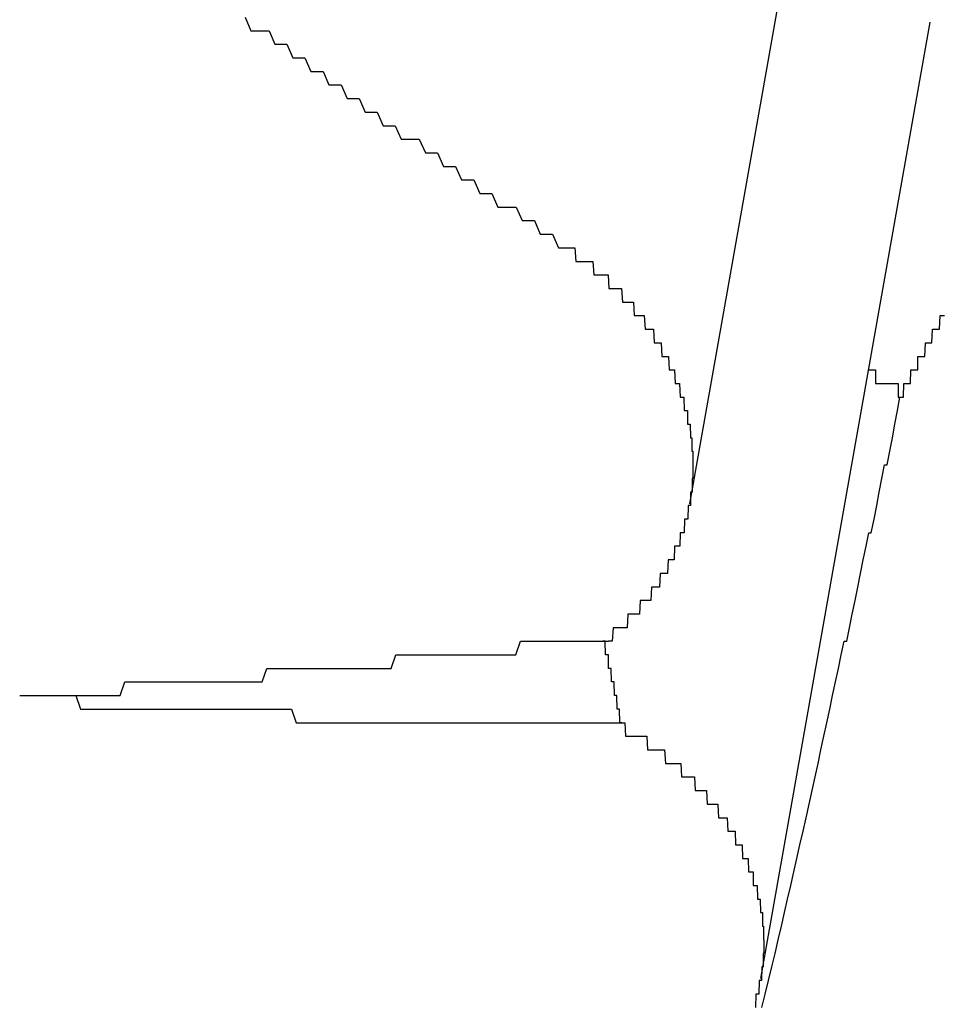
# Model space of a CAD drawing. Extents: x 1107 to 4046, y 937 to 3355.
# Tile 387 of 656: x 2135.533 to 2136.215, y 2701.776 to 2702.501. Entities that reach past the tile are written whole.
import ezdxf

# ---------------------------------------------------------------- set-up
doc = ezdxf.new("R2010")
doc.units = 0
doc.layers.add('KF_VIDA_L___C_REAR', color=7, linetype='CONTINUOUS')

# ---------------------------------------------------------------- blocks, each defined once
blk = doc.blocks.new('KF_VIDA_L___C_REAR')
at = {"layer": 'KF_VIDA_L___C_REAR'}
for p, q in [((-50.951773, 1012.931363), (-50.872635, 1013.378416)), ((-50.899287, 1012.581551), (-50.774545, 1013.286221))]:
    blk.add_line(p, q, dxfattribs=at)
for points in [[(-51.2796, 1013.29, 0), (-51.2752, 1013.28, 0), (-51.2708, 1013.28, 0), (-51.2664, 1013.28, 0), (-51.2619, 1013.28, 0), (-51.2575, 1013.27, 0), (-51.2531, 1013.27, 0), (-51.2487, 1013.27, 0), (-51.2443, 1013.26, 0), (-51.2398, 1013.26, 0), (-51.2354, 1013.26, 0), (-51.231, 1013.25, 0), (-51.2265, 1013.25, 0), (-51.2221, 1013.25, 0), (-51.2177, 1013.24, 0), (-51.2132, 1013.24, 0), (-51.2088, 1013.24, 0), (-51.2044, 1013.23, 0), (-51.1999, 1013.23, 0), (-51.1955, 1013.23, 0), (-51.1911, 1013.22, 0), (-51.1866, 1013.22, 0), (-51.1822, 1013.22, 0), (-51.1777, 1013.21, 0), (-51.1733, 1013.21, 0), (-51.1689, 1013.21, 0), (-51.1644, 1013.2, 0), (-51.16, 1013.2, 0), (-51.1555, 1013.2, 0), (-51.1511, 1013.2, 0), (-51.1466, 1013.19, 0), (-51.1422, 1013.19, 0), (-51.1377, 1013.19, 0), (-51.1333, 1013.18, 0), (-51.1288, 1013.18, 0), (-51.1244, 1013.18, 0), (-51.1199, 1013.17, 0), (-51.1154, 1013.17, 0), (-51.111, 1013.17, 0), (-51.1065, 1013.16, 0), (-51.1021, 1013.16, 0), (-51.0976, 1013.16, 0), (-51.0931, 1013.15, 0), (-51.0887, 1013.15, 0), (-51.0842, 1013.15, 0), (-51.0797, 1013.15, 0), (-51.0753, 1013.14, 0), (-51.0708, 1013.14, 0), (-51.0663, 1013.14, 0), (-51.0619, 1013.13, 0), (-51.0574, 1013.13, 0), (-51.0529, 1013.13, 0), (-51.0484, 1013.12, 0), (-51.044, 1013.12, 0), (-51.0395, 1013.12, 0)], [(-50.7794, 1013.04, 0), (-50.7789, 1013.04, 0), (-50.7785, 1013.04, 0), (-50.778, 1013.05, 0), (-50.7775, 1013.05, 0), (-50.777, 1013.05, 0), (-50.7766, 1013.05, 0), (-50.7761, 1013.05, 0), (-50.7756, 1013.05, 0), (-50.7751, 1013.05, 0), (-50.7747, 1013.05, 0), (-50.7742, 1013.05, 0), (-50.7737, 1013.05, 0), (-50.7732, 1013.05, 0), (-50.7727, 1013.06, 0), (-50.7722, 1013.06, 0), (-50.7718, 1013.06, 0), (-50.7713, 1013.06, 0), (-50.7708, 1013.06, 0), (-50.7703, 1013.06, 0), (-50.7698, 1013.06, 0), (-50.7692, 1013.06, 0), (-50.7687, 1013.06, 0), (-50.7682, 1013.06, 0), (-50.7677, 1013.06, 0), (-50.7672, 1013.07, 0), (-50.7667, 1013.07, 0), (-50.7661, 1013.07, 0), (-50.7656, 1013.07, 0), (-50.7651, 1013.07, 0), (-50.7646, 1013.07, 0), (-50.764, 1013.07, 0)], [(-51.0395, 1013.12, 0), (-51.0387, 1013.12, 0), (-51.038, 1013.12, 0), (-51.0372, 1013.12, 0), (-51.0365, 1013.12, 0), (-51.0357, 1013.11, 0), (-51.035, 1013.11, 0), (-51.0343, 1013.11, 0), (-51.0335, 1013.11, 0), (-51.0328, 1013.11, 0), (-51.032, 1013.11, 0), (-51.0313, 1013.11, 0), (-51.0305, 1013.11, 0), (-51.0298, 1013.11, 0), (-51.0291, 1013.11, 0), (-51.0283, 1013.11, 0), (-51.0276, 1013.11, 0), (-51.0269, 1013.11, 0), (-51.0262, 1013.11, 0), (-51.0254, 1013.11, 0), (-51.0247, 1013.11, 0), (-51.024, 1013.11, 0), (-51.0233, 1013.11, 0), (-51.0225, 1013.1, 0), (-51.0218, 1013.1, 0), (-51.0211, 1013.1, 0), (-51.0204, 1013.1, 0), (-51.0197, 1013.1, 0), (-51.019, 1013.1, 0), (-51.0183, 1013.1, 0), (-51.0176, 1013.1, 0), (-51.0169, 1013.1, 0), (-51.0162, 1013.1, 0), (-51.0155, 1013.1, 0), (-51.0148, 1013.1, 0), (-51.0141, 1013.1, 0), (-51.0134, 1013.1, 0), (-51.0127, 1013.1, 0), (-51.012, 1013.1, 0), (-51.0113, 1013.09, 0), (-51.0107, 1013.09, 0), (-51.01, 1013.09, 0), (-51.0093, 1013.09, 0), (-51.0086, 1013.09, 0), (-51.008, 1013.09, 0), (-51.0073, 1013.09, 0), (-51.0066, 1013.09, 0), (-51.006, 1013.09, 0), (-51.0053, 1013.09, 0), (-51.0046, 1013.09, 0), (-51.004, 1013.09, 0), (-51.0033, 1013.09, 0), (-51.0027, 1013.09, 0), (-51.002, 1013.09, 0), (-51.0014, 1013.08, 0), (-51.0008, 1013.08, 0), (-51.0001, 1013.08, 0), (-50.9995, 1013.08, 0), (-50.9989, 1013.08, 0), (-50.9982, 1013.08, 0), (-50.9976, 1013.08, 0), (-50.997, 1013.08, 0), (-50.9964, 1013.08, 0), (-50.9958, 1013.08, 0), (-50.9951, 1013.08, 0), (-50.9945, 1013.08, 0), (-50.9939, 1013.08, 0), (-50.9933, 1013.08, 0), (-50.9927, 1013.07, 0), (-50.9921, 1013.07, 0), (-50.9916, 1013.07, 0), (-50.991, 1013.07, 0), (-50.9904, 1013.07, 0), (-50.9898, 1013.07, 0), (-50.9892, 1013.07, 0), (-50.9886, 1013.07, 0), (-50.9881, 1013.07, 0), (-50.9875, 1013.07, 0), (-50.987, 1013.07, 0), (-50.9864, 1013.07, 0), (-50.9858, 1013.07, 0), (-50.9853, 1013.07, 0), (-50.9847, 1013.06, 0), (-50.9842, 1013.06, 0), (-50.9837, 1013.06, 0), (-50.9831, 1013.06, 0), (-50.9826, 1013.06, 0), (-50.9821, 1013.06, 0), (-50.9815, 1013.06, 0), (-50.981, 1013.06, 0), (-50.9805, 1013.06, 0), (-50.98, 1013.06, 0), (-50.9795, 1013.06, 0), (-50.979, 1013.06, 0), (-50.9785, 1013.06, 0), (-50.978, 1013.05, 0), (-50.9775, 1013.05, 0), (-50.977, 1013.05, 0), (-50.9765, 1013.05, 0), (-50.9761, 1013.05, 0), (-50.9756, 1013.05, 0), (-50.9751, 1013.05, 0), (-50.9747, 1013.05, 0), (-50.9742, 1013.05, 0), (-50.9737, 1013.05, 0), (-50.9733, 1013.05, 0), (-50.9728, 1013.05, 0), (-50.9724, 1013.04, 0), (-50.9719, 1013.04, 0), (-50.9715, 1013.04, 0), (-50.9711, 1013.04, 0), (-50.9706, 1013.04, 0), (-50.9702, 1013.04, 0), (-50.9698, 1013.04, 0), (-50.9694, 1013.04, 0), (-50.969, 1013.04, 0), (-50.9686, 1013.04, 0), (-50.9682, 1013.04, 0), (-50.9678, 1013.04, 0), (-50.9674, 1013.04, 0), (-50.967, 1013.03, 0), (-50.9666, 1013.03, 0), (-50.9662, 1013.03, 0), (-50.9658, 1013.03, 0), (-50.9655, 1013.03, 0), (-50.9651, 1013.03, 0), (-50.9647, 1013.03, 0), (-50.9644, 1013.03, 0), (-50.964, 1013.03, 0), (-50.9637, 1013.03, 0), (-50.9633, 1013.03, 0), (-50.963, 1013.03, 0), (-50.9626, 1013.02, 0), (-50.9623, 1013.02, 0), (-50.962, 1013.02, 0), (-50.9616, 1013.02, 0), (-50.9613, 1013.02, 0), (-50.961, 1013.02, 0), (-50.9607, 1013.02, 0), (-50.9604, 1013.02, 0), (-50.9601, 1013.02, 0), (-50.9598, 1013.02, 0), (-50.9595, 1013.02, 0), (-50.9592, 1013.02, 0), (-50.9589, 1013.01, 0), (-50.9586, 1013.01, 0), (-50.9583, 1013.01, 0), (-50.958, 1013.01, 0), (-50.9578, 1013.01, 0), (-50.9575, 1013.01, 0), (-50.9572, 1013.01, 0), (-50.957, 1013.01, 0), (-50.9567, 1013.01, 0), (-50.9565, 1013.01, 0), (-50.9562, 1013.01, 0), (-50.956, 1013.01, 0), (-50.9558, 1013, 0), (-50.9555, 1013, 0), (-50.9553, 1013, 0), (-50.9551, 1013, 0), (-50.9549, 1013, 0), (-50.9547, 1013, 0), (-50.9544, 1013, 0), (-50.9542, 1013, 0), (-50.954, 1013, 0), (-50.9538, 1013, 0), (-50.9537, 1013, 0), (-50.9535, 1013, 0), (-50.9533, 1012.99, 0), (-50.9531, 1012.99, 0), (-50.9529, 1012.99, 0), (-50.9528, 1012.99, 0), (-50.9526, 1012.99, 0), (-50.9524, 1012.99, 0), (-50.9523, 1012.99, 0), (-50.9521, 1012.99, 0), (-50.952, 1012.99, 0), (-50.9518, 1012.99, 0), (-50.9517, 1012.99, 0), (-50.9516, 1012.99, 0), (-50.9514, 1012.99, 0), (-50.9513, 1012.98, 0), (-50.9512, 1012.98, 0), (-50.9511, 1012.98, 0), (-50.9509, 1012.98, 0), (-50.9508, 1012.98, 0), (-50.9507, 1012.98, 0), (-50.9506, 1012.98, 0), (-50.9505, 1012.98, 0), (-50.9504, 1012.98, 0), (-50.9503, 1012.98, 0), (-50.9503, 1012.98, 0), (-50.9502, 1012.98, 0), (-50.9501, 1012.97, 0), (-50.95, 1012.97, 0), (-50.9499, 1012.97, 0), (-50.9499, 1012.97, 0), (-50.9498, 1012.97, 0), (-50.9498, 1012.97, 0), (-50.9497, 1012.97, 0), (-50.9497, 1012.97, 0), (-50.9496, 1012.97, 0), (-50.9496, 1012.97, 0), (-50.9495, 1012.97, 0), (-50.9495, 1012.97, 0), (-50.9495, 1012.96, 0), (-50.9495, 1012.96, 0), (-50.9494, 1012.96, 0), (-50.9494, 1012.96, 0), (-50.9494, 1012.96, 0), (-50.9494, 1012.96, 0), (-50.9494, 1012.96, 0), (-50.9494, 1012.96, 0), (-50.9494, 1012.96, 0), (-50.9494, 1012.96, 0), (-50.9494, 1012.96, 0), (-50.9495, 1012.95, 0), (-50.9495, 1012.95, 0), (-50.9495, 1012.95, 0), (-50.9495, 1012.95, 0), (-50.9496, 1012.95, 0), (-50.9496, 1012.95, 0), (-50.9497, 1012.95, 0), (-50.9497, 1012.95, 0), (-50.9498, 1012.95, 0), (-50.9498, 1012.95, 0), (-50.9499, 1012.95, 0), (-50.95, 1012.95, 0), (-50.95, 1012.94, 0), (-50.9501, 1012.94, 0), (-50.9502, 1012.94, 0), (-50.9503, 1012.94, 0), (-50.9504, 1012.94, 0), (-50.9505, 1012.94, 0), (-50.9506, 1012.94, 0), (-50.9507, 1012.94, 0), (-50.9508, 1012.94, 0), (-50.9509, 1012.94, 0), (-50.951, 1012.94, 0), (-50.9512, 1012.94, 0), (-50.9513, 1012.93, 0), (-50.9514, 1012.93, 0), (-50.9516, 1012.93, 0), (-50.9517, 1012.93, 0), (-50.9518, 1012.93, 0), (-50.952, 1012.93, 0), (-50.9522, 1012.93, 0), (-50.9523, 1012.93, 0), (-50.9525, 1012.93, 0), (-50.9527, 1012.93, 0), (-50.9528, 1012.93, 0), (-50.953, 1012.93, 0), (-50.9532, 1012.92, 0), (-50.9534, 1012.92, 0), (-50.9536, 1012.92, 0), (-50.9538, 1012.92, 0), (-50.954, 1012.92, 0), (-50.9542, 1012.92, 0), (-50.9544, 1012.92, 0), (-50.9546, 1012.92, 0), (-50.9548, 1012.92, 0), (-50.9551, 1012.92, 0), (-50.9553, 1012.92, 0), (-50.9555, 1012.92, 0), (-50.9558, 1012.91, 0), (-50.956, 1012.91, 0), (-50.9563, 1012.91, 0), (-50.9565, 1012.91, 0), (-50.9568, 1012.91, 0), (-50.957, 1012.91, 0), (-50.9573, 1012.91, 0), (-50.9576, 1012.91, 0), (-50.9579, 1012.91, 0), (-50.9581, 1012.91, 0), (-50.9584, 1012.91, 0), (-50.9587, 1012.91, 0), (-50.959, 1012.9, 0), (-50.9593, 1012.9, 0), (-50.9596, 1012.9, 0), (-50.9599, 1012.9, 0), (-50.9602, 1012.9, 0), (-50.9605, 1012.9, 0), (-50.9609, 1012.9, 0), (-50.9612, 1012.9, 0), (-50.9615, 1012.9, 0), (-50.9618, 1012.9, 0), (-50.9622, 1012.9, 0), (-50.9625, 1012.9, 0), (-50.9629, 1012.9, 0), (-50.9632, 1012.89, 0), (-50.9635, 1012.89, 0), (-50.9639, 1012.89, 0), (-50.9643, 1012.89, 0), (-50.9646, 1012.89, 0), (-50.965, 1012.89, 0), (-50.9654, 1012.89, 0), (-50.9657, 1012.89, 0), (-50.9661, 1012.89, 0), (-50.9665, 1012.89, 0), (-50.9669, 1012.89, 0), (-50.9673, 1012.89, 0), (-50.9677, 1012.89, 0), (-50.9681, 1012.88, 0), (-50.9685, 1012.88, 0), (-50.9689, 1012.88, 0), (-50.9693, 1012.88, 0), (-50.9697, 1012.88, 0), (-50.9701, 1012.88, 0), (-50.9705, 1012.88, 0), (-50.9709, 1012.88, 0), (-50.9714, 1012.88, 0), (-50.9718, 1012.88, 0), (-50.9722, 1012.88, 0), (-50.9726, 1012.88, 0), (-50.9731, 1012.88, 0), (-50.9735, 1012.88, 0), (-50.974, 1012.87, 0), (-50.9744, 1012.87, 0), (-50.9749, 1012.87, 0), (-50.9753, 1012.87, 0), (-50.9758, 1012.87, 0), (-50.9762, 1012.87, 0), (-50.9767, 1012.87, 0), (-50.9772, 1012.87, 0), (-50.9776, 1012.87, 0), (-50.9781, 1012.87, 0), (-50.9786, 1012.87, 0), (-50.9791, 1012.87, 0), (-50.9796, 1012.87, 0), (-50.98, 1012.87, 0), (-50.9805, 1012.86, 0), (-50.981, 1012.86, 0), (-50.9815, 1012.86, 0), (-50.982, 1012.86, 0), (-50.9825, 1012.86, 0), (-50.983, 1012.86, 0), (-50.9835, 1012.86, 0), (-50.984, 1012.86, 0), (-50.9845, 1012.86, 0), (-50.9851, 1012.86, 0), (-50.9856, 1012.86, 0), (-50.9861, 1012.86, 0), (-50.9866, 1012.86, 0), (-50.9872, 1012.86, 0), (-50.9877, 1012.86, 0), (-50.9882, 1012.86, 0), (-50.9888, 1012.85, 0), (-50.9893, 1012.85, 0), (-50.9899, 1012.85, 0), (-50.9904, 1012.85, 0), (-50.991, 1012.85, 0), (-50.9915, 1012.85, 0), (-50.9921, 1012.85, 0), (-50.9927, 1012.85, 0), (-50.9933, 1012.85, 0), (-50.9938, 1012.85, 0), (-50.9944, 1012.85, 0), (-50.995, 1012.85, 0), (-50.9956, 1012.85, 0), (-50.9962, 1012.85, 0), (-50.9968, 1012.85, 0), (-50.9974, 1012.85, 0), (-50.998, 1012.84, 0), (-50.9986, 1012.84, 0), (-50.9992, 1012.84, 0), (-50.9999, 1012.84, 0), (-51.0005, 1012.84, 0), (-51.0011, 1012.84, 0), (-51.0017, 1012.84, 0), (-51.0024, 1012.84, 0), (-51.003, 1012.84, 0), (-51.0037, 1012.84, 0), (-51.0043, 1012.84, 0), (-51.0049, 1012.84, 0), (-51.0056, 1012.84, 0), (-51.0063, 1012.84, 0), (-51.0069, 1012.84, 0), (-51.0076, 1012.84, 0), (-51.0083, 1012.84, 0), (-51.0089, 1012.83, 0), (-51.0096, 1012.83, 0), (-51.0103, 1012.83, 0), (-51.011, 1012.83, 0), (-51.0116, 1012.83, 0)], [(-50.795, 1013.01, 0), (-50.7948, 1013.01, 0), (-50.7946, 1013.01, 0), (-50.7945, 1013.01, 0), (-50.7943, 1013.01, 0), (-50.7941, 1013.01, 0), (-50.794, 1013.02, 0), (-50.7938, 1013.02, 0), (-50.7936, 1013.02, 0), (-50.7934, 1013.02, 0), (-50.7933, 1013.02, 0), (-50.7931, 1013.02, 0), (-50.7929, 1013.02, 0), (-50.7928, 1013.02, 0), (-50.7926, 1013.02, 0), (-50.7924, 1013.02, 0), (-50.7923, 1013.02, 0), (-50.7921, 1013.02, 0), (-50.7919, 1013.02, 0), (-50.7918, 1013.02, 0), (-50.7916, 1013.02, 0), (-50.7914, 1013.02, 0), (-50.7913, 1013.02, 0), (-50.7911, 1013.02, 0), (-50.7909, 1013.02, 0), (-50.7907, 1013.02, 0), (-50.7906, 1013.02, 0), (-50.7904, 1013.02, 0), (-50.7902, 1013.02, 0), (-50.7901, 1013.02, 0), (-50.7899, 1013.02, 0), (-50.7897, 1013.02, 0), (-50.7896, 1013.02, 0), (-50.7894, 1013.02, 0), (-50.7892, 1013.02, 0), (-50.7891, 1013.02, 0), (-50.7889, 1013.02, 0), (-50.7887, 1013.03, 0), (-50.7886, 1013.03, 0), (-50.7884, 1013.03, 0), (-50.7883, 1013.03, 0), (-50.7881, 1013.03, 0), (-50.7879, 1013.03, 0), (-50.7878, 1013.03, 0), (-50.7876, 1013.03, 0), (-50.7874, 1013.03, 0), (-50.7873, 1013.03, 0), (-50.7871, 1013.03, 0), (-50.7869, 1013.03, 0), (-50.7868, 1013.03, 0), (-50.7866, 1013.03, 0), (-50.7864, 1013.03, 0), (-50.7863, 1013.03, 0), (-50.7861, 1013.03, 0), (-50.786, 1013.03, 0), (-50.7858, 1013.03, 0), (-50.7856, 1013.03, 0), (-50.7855, 1013.03, 0), (-50.7853, 1013.03, 0), (-50.7851, 1013.03, 0), (-50.785, 1013.03, 0), (-50.7848, 1013.03, 0), (-50.7847, 1013.03, 0), (-50.7845, 1013.03, 0), (-50.7843, 1013.03, 0), (-50.7842, 1013.03, 0), (-50.784, 1013.03, 0), (-50.7838, 1013.03, 0), (-50.7837, 1013.03, 0), (-50.7835, 1013.04, 0), (-50.7834, 1013.04, 0), (-50.7832, 1013.04, 0), (-50.783, 1013.04, 0), (-50.7829, 1013.04, 0), (-50.7827, 1013.04, 0), (-50.7826, 1013.04, 0), (-50.7824, 1013.04, 0), (-50.7822, 1013.04, 0), (-50.7821, 1013.04, 0), (-50.7819, 1013.04, 0), (-50.7818, 1013.04, 0), (-50.7816, 1013.04, 0), (-50.7814, 1013.04, 0), (-50.7813, 1013.04, 0), (-50.7811, 1013.04, 0), (-50.781, 1013.04, 0), (-50.7808, 1013.04, 0), (-50.7806, 1013.04, 0), (-50.7805, 1013.04, 0), (-50.7803, 1013.04, 0), (-50.7802, 1013.04, 0), (-50.78, 1013.04, 0), (-50.7799, 1013.04, 0), (-50.7797, 1013.04, 0), (-50.7795, 1013.04, 0), (-50.7794, 1013.04, 0)], [(-50.8202, 1013.03, 0), (-50.82, 1013.03, 0), (-50.8198, 1013.03, 0), (-50.8196, 1013.03, 0), (-50.8194, 1013.03, 0), (-50.8192, 1013.03, 0), (-50.819, 1013.03, 0), (-50.8188, 1013.03, 0), (-50.8186, 1013.03, 0), (-50.8185, 1013.03, 0), (-50.8183, 1013.03, 0), (-50.8181, 1013.03, 0), (-50.8179, 1013.03, 0), (-50.8177, 1013.03, 0), (-50.8175, 1013.03, 0), (-50.8173, 1013.03, 0), (-50.8171, 1013.03, 0), (-50.8169, 1013.03, 0), (-50.8167, 1013.03, 0), (-50.8165, 1013.03, 0), (-50.8163, 1013.03, 0), (-50.8161, 1013.03, 0), (-50.8159, 1013.03, 0), (-50.8157, 1013.03, 0), (-50.8155, 1013.03, 0), (-50.8153, 1013.03, 0), (-50.8151, 1013.03, 0), (-50.8149, 1013.03, 0), (-50.8147, 1013.02, 0), (-50.8146, 1013.02, 0), (-50.8144, 1013.02, 0), (-50.8142, 1013.02, 0), (-50.814, 1013.02, 0), (-50.8138, 1013.02, 0), (-50.8136, 1013.02, 0), (-50.8134, 1013.02, 0), (-50.8132, 1013.02, 0), (-50.813, 1013.02, 0), (-50.8128, 1013.02, 0), (-50.8126, 1013.02, 0), (-50.8124, 1013.02, 0), (-50.8122, 1013.02, 0), (-50.812, 1013.02, 0), (-50.8118, 1013.02, 0), (-50.8116, 1013.02, 0), (-50.8114, 1013.02, 0), (-50.8112, 1013.02, 0), (-50.811, 1013.02, 0), (-50.8108, 1013.02, 0), (-50.8106, 1013.02, 0), (-50.8104, 1013.02, 0), (-50.8102, 1013.02, 0), (-50.81, 1013.02, 0), (-50.8098, 1013.02, 0), (-50.8097, 1013.02, 0), (-50.8095, 1013.02, 0), (-50.8093, 1013.02, 0), (-50.8091, 1013.02, 0), (-50.8089, 1013.02, 0), (-50.8087, 1013.02, 0), (-50.8085, 1013.02, 0), (-50.8083, 1013.02, 0), (-50.8081, 1013.02, 0), (-50.8079, 1013.02, 0), (-50.8077, 1013.02, 0), (-50.8075, 1013.02, 0), (-50.8073, 1013.02, 0), (-50.8071, 1013.02, 0), (-50.8069, 1013.02, 0), (-50.8067, 1013.02, 0), (-50.8065, 1013.02, 0), (-50.8063, 1013.02, 0), (-50.8061, 1013.02, 0), (-50.8059, 1013.02, 0), (-50.8057, 1013.02, 0), (-50.8055, 1013.02, 0), (-50.8053, 1013.02, 0), (-50.8051, 1013.02, 0), (-50.8049, 1013.02, 0), (-50.8047, 1013.02, 0), (-50.8045, 1013.02, 0), (-50.8043, 1013.02, 0), (-50.8041, 1013.02, 0), (-50.8039, 1013.02, 0), (-50.8037, 1013.02, 0), (-50.8035, 1013.02, 0), (-50.8033, 1013.02, 0), (-50.8031, 1013.02, 0), (-50.8029, 1013.02, 0), (-50.8027, 1013.02, 0), (-50.8025, 1013.02, 0), (-50.8023, 1013.02, 0), (-50.8021, 1013.02, 0), (-50.8019, 1013.02, 0), (-50.8018, 1013.02, 0), (-50.8016, 1013.02, 0), (-50.8014, 1013.02, 0), (-50.8012, 1013.02, 0), (-50.801, 1013.02, 0), (-50.8008, 1013.02, 0), (-50.8006, 1013.02, 0), (-50.8004, 1013.02, 0), (-50.8002, 1013.02, 0), (-50.8, 1013.02, 0), (-50.7998, 1013.02, 0), (-50.7996, 1013.02, 0), (-50.7994, 1013.02, 0), (-50.7992, 1013.02, 0), (-50.799, 1013.02, 0), (-50.7988, 1013.02, 0), (-50.7986, 1013.02, 0), (-50.7984, 1013.02, 0), (-50.7982, 1013.02, 0), (-50.798, 1013.01, 0), (-50.7978, 1013.01, 0), (-50.7976, 1013.01, 0), (-50.7974, 1013.01, 0), (-50.7972, 1013.01, 0), (-50.797, 1013.01, 0), (-50.7968, 1013.01, 0), (-50.7966, 1013.01, 0), (-50.7964, 1013.01, 0), (-50.7962, 1013.01, 0), (-50.796, 1013.01, 0), (-50.7958, 1013.01, 0), (-50.7956, 1013.01, 0), (-50.7954, 1013.01, 0), (-50.7952, 1013.01, 0), (-50.795, 1013.01, 0)], [(-50.8985, 1012.56, 0), (-50.8961, 1012.57, 0), (-50.8937, 1012.58, 0), (-50.8913, 1012.59, 0), (-50.8889, 1012.6, 0), (-50.8866, 1012.61, 0), (-50.8842, 1012.62, 0), (-50.8819, 1012.63, 0), (-50.8796, 1012.64, 0), (-50.8773, 1012.65, 0), (-50.875, 1012.66, 0), (-50.8727, 1012.67, 0), (-50.8705, 1012.68, 0), (-50.8682, 1012.69, 0), (-50.866, 1012.7, 0), (-50.8638, 1012.71, 0), (-50.8616, 1012.72, 0), (-50.8594, 1012.73, 0), (-50.8572, 1012.74, 0), (-50.855, 1012.75, 0), (-50.8528, 1012.76, 0), (-50.8507, 1012.77, 0), (-50.8486, 1012.78, 0), (-50.8464, 1012.79, 0), (-50.8443, 1012.8, 0), (-50.8422, 1012.81, 0), (-50.8401, 1012.82, 0), (-50.838, 1012.83, 0), (-50.836, 1012.83, 0), (-50.8339, 1012.84, 0), (-50.8319, 1012.85, 0), (-50.8298, 1012.86, 0), (-50.8278, 1012.87, 0), (-50.8258, 1012.88, 0), (-50.8238, 1012.89, 0), (-50.8218, 1012.9, 0), (-50.8198, 1012.91, 0), (-50.8179, 1012.91, 0), (-50.8159, 1012.92, 0), (-50.8139, 1012.93, 0), (-50.812, 1012.94, 0), (-50.8101, 1012.95, 0), (-50.8081, 1012.96, 0), (-50.8062, 1012.96, 0), (-50.8043, 1012.97, 0), (-50.8024, 1012.98, 0), (-50.8006, 1012.99, 0), (-50.7987, 1013, 0), (-50.7968, 1013.01, 0), (-50.795, 1013.01, 0)], [(-51.4457, 1012.79, 0), (-51.4423, 1012.79, 0), (-51.439, 1012.79, 0), (-51.4356, 1012.79, 0), (-51.4322, 1012.79, 0), (-51.4289, 1012.79, 0), (-51.4255, 1012.79, 0), (-51.4222, 1012.79, 0), (-51.4188, 1012.79, 0), (-51.4154, 1012.79, 0), (-51.4121, 1012.79, 0), (-51.4087, 1012.79, 0), (-51.4054, 1012.79, 0), (-51.402, 1012.79, 0), (-51.3986, 1012.79, 0), (-51.3953, 1012.79, 0), (-51.3919, 1012.79, 0), (-51.3885, 1012.79, 0), (-51.3852, 1012.79, 0), (-51.3818, 1012.79, 0), (-51.3784, 1012.79, 0), (-51.3751, 1012.79, 0), (-51.3717, 1012.79, 0), (-51.3683, 1012.8, 0), (-51.3649, 1012.8, 0), (-51.3616, 1012.8, 0), (-51.3582, 1012.8, 0), (-51.3548, 1012.8, 0), (-51.3515, 1012.8, 0), (-51.3481, 1012.8, 0), (-51.3447, 1012.8, 0), (-51.3413, 1012.8, 0), (-51.338, 1012.8, 0), (-51.3346, 1012.8, 0), (-51.3312, 1012.8, 0), (-51.3278, 1012.8, 0), (-51.3245, 1012.8, 0), (-51.3211, 1012.8, 0), (-51.3177, 1012.8, 0), (-51.3143, 1012.8, 0), (-51.3109, 1012.8, 0), (-51.3076, 1012.8, 0), (-51.3042, 1012.8, 0), (-51.3008, 1012.8, 0), (-51.2974, 1012.8, 0), (-51.294, 1012.8, 0), (-51.2907, 1012.8, 0), (-51.2873, 1012.8, 0), (-51.2839, 1012.8, 0), (-51.2805, 1012.8, 0), (-51.2771, 1012.8, 0), (-51.2737, 1012.8, 0), (-51.2703, 1012.8, 0), (-51.267, 1012.8, 0), (-51.2636, 1012.81, 0), (-51.2602, 1012.81, 0), (-51.2568, 1012.81, 0), (-51.2534, 1012.81, 0), (-51.25, 1012.81, 0), (-51.2466, 1012.81, 0), (-51.2432, 1012.81, 0), (-51.2399, 1012.81, 0), (-51.2365, 1012.81, 0), (-51.2331, 1012.81, 0), (-51.2297, 1012.81, 0), (-51.2263, 1012.81, 0), (-51.2229, 1012.81, 0), (-51.2195, 1012.81, 0), (-51.2161, 1012.81, 0), (-51.2127, 1012.81, 0), (-51.2093, 1012.81, 0), (-51.2059, 1012.81, 0), (-51.2025, 1012.81, 0), (-51.1991, 1012.81, 0), (-51.1957, 1012.81, 0), (-51.1923, 1012.81, 0), (-51.1889, 1012.81, 0), (-51.1855, 1012.81, 0), (-51.1821, 1012.81, 0), (-51.1787, 1012.81, 0), (-51.1753, 1012.81, 0), (-51.1719, 1012.81, 0), (-51.1685, 1012.82, 0), (-51.1651, 1012.82, 0), (-51.1617, 1012.82, 0), (-51.1583, 1012.82, 0), (-51.1549, 1012.82, 0), (-51.1515, 1012.82, 0), (-51.1481, 1012.82, 0), (-51.1447, 1012.82, 0), (-51.1413, 1012.82, 0), (-51.1379, 1012.82, 0), (-51.1345, 1012.82, 0), (-51.1311, 1012.82, 0), (-51.1277, 1012.82, 0), (-51.1243, 1012.82, 0), (-51.1209, 1012.82, 0), (-51.1175, 1012.82, 0), (-51.1141, 1012.82, 0), (-51.1107, 1012.82, 0), (-51.1073, 1012.82, 0), (-51.1038, 1012.82, 0), (-51.1004, 1012.82, 0), (-51.097, 1012.82, 0), (-51.0936, 1012.82, 0), (-51.0902, 1012.82, 0), (-51.0868, 1012.82, 0), (-51.0834, 1012.82, 0), (-51.08, 1012.82, 0), (-51.0766, 1012.83, 0), (-51.0731, 1012.83, 0), (-51.0697, 1012.83, 0), (-51.0663, 1012.83, 0), (-51.0629, 1012.83, 0), (-51.0595, 1012.83, 0), (-51.0561, 1012.83, 0), (-51.0527, 1012.83, 0), (-51.0492, 1012.83, 0), (-51.0458, 1012.83, 0), (-51.0424, 1012.83, 0), (-51.039, 1012.83, 0), (-51.0356, 1012.83, 0), (-51.0322, 1012.83, 0), (-51.0287, 1012.83, 0), (-51.0253, 1012.83, 0), (-51.0219, 1012.83, 0), (-51.0185, 1012.83, 0), (-51.0151, 1012.83, 0), (-51.0116, 1012.83, 0)], [(-51.0018, 1012.77, 0), (-51.0019, 1012.77, 0), (-51.002, 1012.77, 0), (-51.0021, 1012.77, 0), (-51.0022, 1012.77, 0), (-51.0023, 1012.77, 0), (-51.0024, 1012.77, 0), (-51.0025, 1012.77, 0), (-51.0026, 1012.77, 0), (-51.0027, 1012.77, 0), (-51.0028, 1012.77, 0), (-51.003, 1012.77, 0), (-51.0031, 1012.77, 0), (-51.0032, 1012.77, 0), (-51.0033, 1012.77, 0), (-51.0034, 1012.77, 0), (-51.0035, 1012.78, 0), (-51.0036, 1012.78, 0), (-51.0037, 1012.78, 0), (-51.0038, 1012.78, 0), (-51.0039, 1012.78, 0), (-51.004, 1012.78, 0), (-51.0041, 1012.78, 0), (-51.0042, 1012.78, 0), (-51.0043, 1012.78, 0), (-51.0044, 1012.78, 0), (-51.0045, 1012.78, 0), (-51.0046, 1012.78, 0), (-51.0047, 1012.78, 0), (-51.0048, 1012.78, 0), (-51.0049, 1012.78, 0), (-51.005, 1012.78, 0), (-51.0051, 1012.78, 0), (-51.0052, 1012.78, 0), (-51.0053, 1012.78, 0), (-51.0054, 1012.79, 0), (-51.0055, 1012.79, 0), (-51.0056, 1012.79, 0), (-51.0057, 1012.79, 0), (-51.0058, 1012.79, 0), (-51.006, 1012.79, 0), (-51.0061, 1012.79, 0), (-51.0062, 1012.79, 0), (-51.0063, 1012.79, 0), (-51.0064, 1012.79, 0), (-51.0065, 1012.79, 0), (-51.0066, 1012.79, 0), (-51.0067, 1012.79, 0), (-51.0068, 1012.79, 0), (-51.0069, 1012.79, 0), (-51.007, 1012.79, 0), (-51.0071, 1012.79, 0), (-51.0072, 1012.79, 0), (-51.0073, 1012.79, 0), (-51.0074, 1012.8, 0), (-51.0075, 1012.8, 0), (-51.0077, 1012.8, 0), (-51.0078, 1012.8, 0), (-51.0079, 1012.8, 0), (-51.008, 1012.8, 0), (-51.0081, 1012.8, 0), (-51.0082, 1012.8, 0), (-51.0083, 1012.8, 0), (-51.0084, 1012.8, 0), (-51.0085, 1012.8, 0), (-51.0086, 1012.8, 0), (-51.0087, 1012.8, 0), (-51.0088, 1012.8, 0), (-51.009, 1012.8, 0), (-51.0091, 1012.8, 0), (-51.0092, 1012.8, 0), (-51.0093, 1012.8, 0), (-51.0094, 1012.8, 0), (-51.0095, 1012.8, 0), (-51.0096, 1012.81, 0), (-51.0097, 1012.81, 0), (-51.0098, 1012.81, 0), (-51.0099, 1012.81, 0), (-51.01, 1012.81, 0), (-51.0102, 1012.81, 0), (-51.0103, 1012.81, 0), (-51.0104, 1012.81, 0), (-51.0105, 1012.81, 0), (-51.0106, 1012.81, 0), (-51.0107, 1012.81, 0), (-51.0108, 1012.81, 0), (-51.0109, 1012.81, 0), (-51.011, 1012.81, 0), (-51.0112, 1012.81, 0), (-51.0113, 1012.81, 0), (-51.0114, 1012.81, 0), (-51.0115, 1012.81, 0), (-51.0116, 1012.81, 0), (-51.0117, 1012.82, 0), (-51.0118, 1012.82, 0), (-51.0119, 1012.82, 0), (-51.0121, 1012.82, 0), (-51.0122, 1012.82, 0), (-51.0123, 1012.82, 0), (-51.0124, 1012.82, 0), (-51.0125, 1012.82, 0), (-51.0126, 1012.82, 0), (-51.0127, 1012.82, 0), (-51.0128, 1012.82, 0), (-51.013, 1012.82, 0), (-51.0131, 1012.82, 0), (-51.0132, 1012.82, 0), (-51.0133, 1012.82, 0), (-51.0134, 1012.82, 0), (-51.0135, 1012.82, 0), (-51.0136, 1012.82, 0), (-51.0138, 1012.82, 0), (-51.0139, 1012.82, 0), (-51.014, 1012.83, 0), (-51.0141, 1012.83, 0), (-51.0142, 1012.83, 0), (-51.0143, 1012.83, 0), (-51.0144, 1012.83, 0), (-51.0146, 1012.83, 0), (-51.0147, 1012.83, 0), (-51.0148, 1012.83, 0), (-51.0149, 1012.83, 0), (-51.015, 1012.83, 0), (-51.0151, 1012.83, 0), (-51.0153, 1012.83, 0), (-51.0154, 1012.83, 0), (-51.0155, 1012.83, 0), (-51.0156, 1012.83, 0), (-51.0157, 1012.83, 0)], [(-51.4457, 1012.79, 0), (-51.4422, 1012.79, 0), (-51.4388, 1012.79, 0), (-51.4354, 1012.79, 0), (-51.4319, 1012.79, 0), (-51.4285, 1012.79, 0), (-51.425, 1012.79, 0), (-51.4216, 1012.79, 0), (-51.4181, 1012.79, 0), (-51.4147, 1012.79, 0), (-51.4113, 1012.79, 0), (-51.4078, 1012.79, 0), (-51.4044, 1012.79, 0), (-51.4009, 1012.78, 0), (-51.3975, 1012.78, 0), (-51.394, 1012.78, 0), (-51.3906, 1012.78, 0), (-51.3871, 1012.78, 0), (-51.3837, 1012.78, 0), (-51.3802, 1012.78, 0), (-51.3768, 1012.78, 0), (-51.3733, 1012.78, 0), (-51.3699, 1012.78, 0), (-51.3664, 1012.78, 0), (-51.363, 1012.78, 0), (-51.3595, 1012.78, 0), (-51.3561, 1012.78, 0), (-51.3526, 1012.78, 0), (-51.3492, 1012.78, 0), (-51.3457, 1012.78, 0), (-51.3423, 1012.78, 0), (-51.3388, 1012.78, 0), (-51.3353, 1012.78, 0), (-51.3319, 1012.78, 0), (-51.3284, 1012.78, 0), (-51.325, 1012.78, 0), (-51.3215, 1012.78, 0), (-51.3181, 1012.78, 0), (-51.3146, 1012.78, 0), (-51.3112, 1012.78, 0), (-51.3077, 1012.78, 0), (-51.3042, 1012.78, 0), (-51.3008, 1012.78, 0), (-51.2973, 1012.78, 0), (-51.2939, 1012.78, 0), (-51.2904, 1012.78, 0), (-51.2869, 1012.78, 0), (-51.2835, 1012.78, 0), (-51.28, 1012.78, 0), (-51.2765, 1012.78, 0), (-51.2731, 1012.78, 0), (-51.2696, 1012.78, 0), (-51.2662, 1012.78, 0), (-51.2627, 1012.78, 0), (-51.2592, 1012.78, 0), (-51.2558, 1012.78, 0), (-51.2523, 1012.78, 0), (-51.2488, 1012.78, 0), (-51.2454, 1012.78, 0), (-51.2419, 1012.77, 0), (-51.2384, 1012.77, 0), (-51.235, 1012.77, 0), (-51.2315, 1012.77, 0), (-51.228, 1012.77, 0), (-51.2246, 1012.77, 0), (-51.2211, 1012.77, 0), (-51.2176, 1012.77, 0), (-51.2142, 1012.77, 0), (-51.2107, 1012.77, 0), (-51.2072, 1012.77, 0), (-51.2037, 1012.77, 0), (-51.2003, 1012.77, 0), (-51.1968, 1012.77, 0), (-51.1933, 1012.77, 0), (-51.1899, 1012.77, 0), (-51.1864, 1012.77, 0), (-51.1829, 1012.77, 0), (-51.1794, 1012.77, 0), (-51.176, 1012.77, 0), (-51.1725, 1012.77, 0), (-51.169, 1012.77, 0), (-51.1655, 1012.77, 0), (-51.1621, 1012.77, 0), (-51.1586, 1012.77, 0), (-51.1551, 1012.77, 0), (-51.1516, 1012.77, 0), (-51.1482, 1012.77, 0), (-51.1447, 1012.77, 0), (-51.1412, 1012.77, 0), (-51.1377, 1012.77, 0), (-51.1342, 1012.77, 0), (-51.1308, 1012.77, 0), (-51.1273, 1012.77, 0), (-51.1238, 1012.77, 0), (-51.1203, 1012.77, 0), (-51.1169, 1012.77, 0), (-51.1134, 1012.77, 0), (-51.1099, 1012.77, 0), (-51.1064, 1012.77, 0), (-51.1029, 1012.77, 0), (-51.0994, 1012.77, 0), (-51.096, 1012.77, 0), (-51.0925, 1012.77, 0), (-51.089, 1012.77, 0), (-51.0855, 1012.77, 0), (-51.082, 1012.77, 0), (-51.0786, 1012.77, 0), (-51.0751, 1012.77, 0), (-51.0716, 1012.77, 0), (-51.0681, 1012.77, 0), (-51.0646, 1012.77, 0), (-51.0611, 1012.77, 0), (-51.0576, 1012.77, 0), (-51.0542, 1012.77, 0), (-51.0507, 1012.77, 0), (-51.0472, 1012.77, 0), (-51.0437, 1012.77, 0), (-51.0402, 1012.77, 0), (-51.0367, 1012.77, 0), (-51.0332, 1012.77, 0), (-51.0298, 1012.77, 0), (-51.0263, 1012.77, 0), (-51.0228, 1012.77, 0), (-51.0193, 1012.77, 0), (-51.0158, 1012.77, 0), (-51.0123, 1012.77, 0), (-51.0088, 1012.77, 0), (-51.0053, 1012.77, 0), (-51.0018, 1012.77, 0)], [(-51.0018, 1012.77, 0), (-51.0011, 1012.77, 0), (-51.0004, 1012.77, 0), (-50.9997, 1012.77, 0), (-50.999, 1012.76, 0), (-50.9983, 1012.76, 0), (-50.9976, 1012.76, 0), (-50.9969, 1012.76, 0), (-50.9962, 1012.76, 0), (-50.9955, 1012.76, 0), (-50.9948, 1012.76, 0), (-50.9941, 1012.76, 0), (-50.9935, 1012.76, 0), (-50.9928, 1012.76, 0), (-50.9921, 1012.76, 0), (-50.9914, 1012.76, 0), (-50.9907, 1012.76, 0), (-50.9901, 1012.76, 0), (-50.9894, 1012.76, 0), (-50.9887, 1012.76, 0), (-50.9881, 1012.76, 0), (-50.9874, 1012.76, 0), (-50.9867, 1012.76, 0), (-50.9861, 1012.76, 0), (-50.9854, 1012.76, 0), (-50.9848, 1012.76, 0), (-50.9841, 1012.76, 0), (-50.9835, 1012.76, 0), (-50.9828, 1012.75, 0), (-50.9822, 1012.75, 0), (-50.9815, 1012.75, 0), (-50.9809, 1012.75, 0), (-50.9803, 1012.75, 0), (-50.9796, 1012.75, 0), (-50.979, 1012.75, 0), (-50.9784, 1012.75, 0), (-50.9777, 1012.75, 0), (-50.9771, 1012.75, 0), (-50.9765, 1012.75, 0), (-50.9759, 1012.75, 0), (-50.9752, 1012.75, 0), (-50.9746, 1012.75, 0), (-50.974, 1012.75, 0), (-50.9734, 1012.75, 0), (-50.9728, 1012.75, 0), (-50.9722, 1012.75, 0), (-50.9715, 1012.75, 0), (-50.9709, 1012.75, 0), (-50.9703, 1012.75, 0), (-50.9697, 1012.74, 0), (-50.9691, 1012.74, 0), (-50.9685, 1012.74, 0), (-50.9679, 1012.74, 0), (-50.9673, 1012.74, 0), (-50.9667, 1012.74, 0), (-50.9661, 1012.74, 0), (-50.9655, 1012.74, 0), (-50.9649, 1012.74, 0), (-50.9643, 1012.74, 0), (-50.9637, 1012.74, 0), (-50.9631, 1012.74, 0), (-50.9625, 1012.74, 0), (-50.9619, 1012.74, 0), (-50.9613, 1012.74, 0), (-50.9607, 1012.74, 0), (-50.9602, 1012.74, 0), (-50.9596, 1012.74, 0), (-50.959, 1012.74, 0), (-50.9584, 1012.74, 0), (-50.9578, 1012.73, 0), (-50.9573, 1012.73, 0), (-50.9567, 1012.73, 0), (-50.9561, 1012.73, 0), (-50.9555, 1012.73, 0), (-50.955, 1012.73, 0), (-50.9544, 1012.73, 0), (-50.9538, 1012.73, 0), (-50.9533, 1012.73, 0), (-50.9527, 1012.73, 0), (-50.9521, 1012.73, 0), (-50.9516, 1012.73, 0), (-50.951, 1012.73, 0), (-50.9505, 1012.73, 0), (-50.9499, 1012.73, 0), (-50.9494, 1012.73, 0), (-50.9488, 1012.73, 0), (-50.9483, 1012.73, 0), (-50.9477, 1012.72, 0), (-50.9472, 1012.72, 0), (-50.9467, 1012.72, 0), (-50.9461, 1012.72, 0), (-50.9456, 1012.72, 0), (-50.9451, 1012.72, 0), (-50.9445, 1012.72, 0), (-50.944, 1012.72, 0), (-50.9435, 1012.72, 0), (-50.9429, 1012.72, 0), (-50.9424, 1012.72, 0), (-50.9419, 1012.72, 0), (-50.9414, 1012.72, 0), (-50.9409, 1012.72, 0), (-50.9404, 1012.72, 0), (-50.9398, 1012.72, 0), (-50.9393, 1012.72, 0), (-50.9388, 1012.71, 0), (-50.9383, 1012.71, 0), (-50.9378, 1012.71, 0), (-50.9373, 1012.71, 0), (-50.9368, 1012.71, 0), (-50.9363, 1012.71, 0), (-50.9359, 1012.71, 0), (-50.9354, 1012.71, 0), (-50.9349, 1012.71, 0), (-50.9344, 1012.71, 0), (-50.9339, 1012.71, 0), (-50.9334, 1012.71, 0), (-50.933, 1012.71, 0), (-50.9325, 1012.71, 0), (-50.932, 1012.71, 0), (-50.9316, 1012.71, 0), (-50.9311, 1012.71, 0), (-50.9306, 1012.7, 0), (-50.9302, 1012.7, 0), (-50.9297, 1012.7, 0), (-50.9293, 1012.7, 0), (-50.9288, 1012.7, 0), (-50.9284, 1012.7, 0), (-50.9279, 1012.7, 0), (-50.9275, 1012.7, 0), (-50.9271, 1012.7, 0), (-50.9266, 1012.7, 0), (-50.9262, 1012.7, 0), (-50.9258, 1012.7, 0), (-50.9254, 1012.7, 0), (-50.9249, 1012.7, 0), (-50.9245, 1012.7, 0), (-50.9241, 1012.7, 0), (-50.9237, 1012.69, 0), (-50.9233, 1012.69, 0), (-50.9229, 1012.69, 0), (-50.9225, 1012.69, 0), (-50.9221, 1012.69, 0), (-50.9217, 1012.69, 0), (-50.9213, 1012.69, 0), (-50.9209, 1012.69, 0), (-50.9205, 1012.69, 0), (-50.9201, 1012.69, 0), (-50.9197, 1012.69, 0), (-50.9194, 1012.69, 0), (-50.919, 1012.69, 0), (-50.9186, 1012.69, 0), (-50.9182, 1012.69, 0), (-50.9179, 1012.68, 0), (-50.9175, 1012.68, 0), (-50.9171, 1012.68, 0), (-50.9168, 1012.68, 0), (-50.9164, 1012.68, 0), (-50.9161, 1012.68, 0), (-50.9157, 1012.68, 0), (-50.9154, 1012.68, 0), (-50.9151, 1012.68, 0), (-50.9147, 1012.68, 0), (-50.9144, 1012.68, 0), (-50.9141, 1012.68, 0), (-50.9137, 1012.68, 0), (-50.9134, 1012.68, 0), (-50.9131, 1012.68, 0), (-50.9128, 1012.67, 0), (-50.9124, 1012.67, 0), (-50.9121, 1012.67, 0), (-50.9118, 1012.67, 0), (-50.9115, 1012.67, 0), (-50.9112, 1012.67, 0), (-50.9109, 1012.67, 0), (-50.9106, 1012.67, 0), (-50.9103, 1012.67, 0), (-50.91, 1012.67, 0), (-50.9098, 1012.67, 0), (-50.9095, 1012.67, 0), (-50.9092, 1012.67, 0), (-50.9089, 1012.67, 0), (-50.9086, 1012.67, 0), (-50.9084, 1012.66, 0), (-50.9081, 1012.66, 0), (-50.9078, 1012.66, 0), (-50.9076, 1012.66, 0), (-50.9073, 1012.66, 0), (-50.9071, 1012.66, 0), (-50.9068, 1012.66, 0), (-50.9066, 1012.66, 0), (-50.9063, 1012.66, 0), (-50.9061, 1012.66, 0), (-50.9058, 1012.66, 0), (-50.9056, 1012.66, 0), (-50.9054, 1012.66, 0), (-50.9051, 1012.66, 0), (-50.9049, 1012.65, 0), (-50.9047, 1012.65, 0), (-50.9045, 1012.65, 0), (-50.9043, 1012.65, 0), (-50.904, 1012.65, 0), (-50.9038, 1012.65, 0), (-50.9036, 1012.65, 0), (-50.9034, 1012.65, 0), (-50.9032, 1012.65, 0), (-50.903, 1012.65, 0), (-50.9028, 1012.65, 0), (-50.9026, 1012.65, 0), (-50.9025, 1012.65, 0), (-50.9023, 1012.65, 0), (-50.9021, 1012.65, 0), (-50.9019, 1012.64, 0), (-50.9017, 1012.64, 0), (-50.9016, 1012.64, 0), (-50.9014, 1012.64, 0), (-50.9012, 1012.64, 0), (-50.9011, 1012.64, 0), (-50.9009, 1012.64, 0), (-50.9008, 1012.64, 0), (-50.9006, 1012.64, 0), (-50.9005, 1012.64, 0), (-50.9003, 1012.64, 0), (-50.9002, 1012.64, 0), (-50.9001, 1012.64, 0), (-50.8999, 1012.64, 0), (-50.8998, 1012.64, 0), (-50.8997, 1012.63, 0), (-50.8995, 1012.63, 0), (-50.8994, 1012.63, 0), (-50.8993, 1012.63, 0), (-50.8992, 1012.63, 0), (-50.8991, 1012.63, 0), (-50.899, 1012.63, 0), (-50.8989, 1012.63, 0), (-50.8988, 1012.63, 0), (-50.8987, 1012.63, 0), (-50.8986, 1012.63, 0), (-50.8985, 1012.63, 0), (-50.8984, 1012.63, 0), (-50.8983, 1012.63, 0), (-50.8982, 1012.63, 0), (-50.8981, 1012.62, 0), (-50.898, 1012.62, 0), (-50.898, 1012.62, 0), (-50.8979, 1012.62, 0), (-50.8978, 1012.62, 0), (-50.8978, 1012.62, 0), (-50.8977, 1012.62, 0), (-50.8976, 1012.62, 0), (-50.8976, 1012.62, 0), (-50.8975, 1012.62, 0), (-50.8975, 1012.62, 0), (-50.8974, 1012.62, 0), (-50.8974, 1012.62, 0), (-50.8974, 1012.62, 0), (-50.8973, 1012.61, 0), (-50.8973, 1012.61, 0), (-50.8973, 1012.61, 0), (-50.8972, 1012.61, 0), (-50.8972, 1012.61, 0), (-50.8972, 1012.61, 0), (-50.8972, 1012.61, 0), (-50.8972, 1012.61, 0), (-50.8971, 1012.61, 0), (-50.8971, 1012.61, 0), (-50.8971, 1012.61, 0), (-50.8971, 1012.61, 0), (-50.8971, 1012.61, 0), (-50.8971, 1012.61, 0), (-50.8971, 1012.61, 0), (-50.8971, 1012.6, 0), (-50.8972, 1012.6, 0), (-50.8972, 1012.6, 0), (-50.8972, 1012.6, 0), (-50.8972, 1012.6, 0), (-50.8972, 1012.6, 0), (-50.8973, 1012.6, 0), (-50.8973, 1012.6, 0), (-50.8973, 1012.6, 0), (-50.8974, 1012.6, 0), (-50.8974, 1012.6, 0), (-50.8975, 1012.6, 0), (-50.8975, 1012.6, 0), (-50.8976, 1012.6, 0), (-50.8976, 1012.59, 0), (-50.8977, 1012.59, 0), (-50.8977, 1012.59, 0), (-50.8978, 1012.59, 0), (-50.8979, 1012.59, 0), (-50.8979, 1012.59, 0), (-50.898, 1012.59, 0), (-50.8981, 1012.59, 0), (-50.8982, 1012.59, 0), (-50.8982, 1012.59, 0), (-50.8983, 1012.59, 0), (-50.8984, 1012.59, 0), (-50.8985, 1012.59, 0), (-50.8986, 1012.59, 0), (-50.8987, 1012.59, 0), (-50.8988, 1012.58, 0), (-50.8989, 1012.58, 0), (-50.899, 1012.58, 0), (-50.8992, 1012.58, 0), (-50.8993, 1012.58, 0), (-50.8994, 1012.58, 0), (-50.8995, 1012.58, 0), (-50.8996, 1012.58, 0), (-50.8998, 1012.58, 0), (-50.8999, 1012.58, 0), (-50.9, 1012.58, 0), (-50.9002, 1012.58, 0), (-50.9003, 1012.58, 0), (-50.9005, 1012.58, 0), (-50.9006, 1012.58, 0), (-50.9008, 1012.57, 0), (-50.9009, 1012.57, 0), (-50.9011, 1012.57, 0), (-50.9012, 1012.57, 0), (-50.9014, 1012.57, 0), (-50.9016, 1012.57, 0), (-50.9018, 1012.57, 0), (-50.9019, 1012.57, 0), (-50.9021, 1012.57, 0), (-50.9023, 1012.57, 0), (-50.9025, 1012.57, 0), (-50.9027, 1012.57, 0), (-50.9029, 1012.57, 0), (-50.9031, 1012.57, 0), (-50.9033, 1012.56, 0)]]:
    blk.add_polyline3d(points, dxfattribs=at)

msp = doc.modelspace()

# ---------------------------------------------------------------- block references
at = {"layer": 'KF_VIDA_L___C_REAR'}
msp.add_blockref('KF_VIDA_L___C_REAR', (2186.97908, 1689.21316), dxfattribs=at)

doc.saveas('drawing.dxf')
